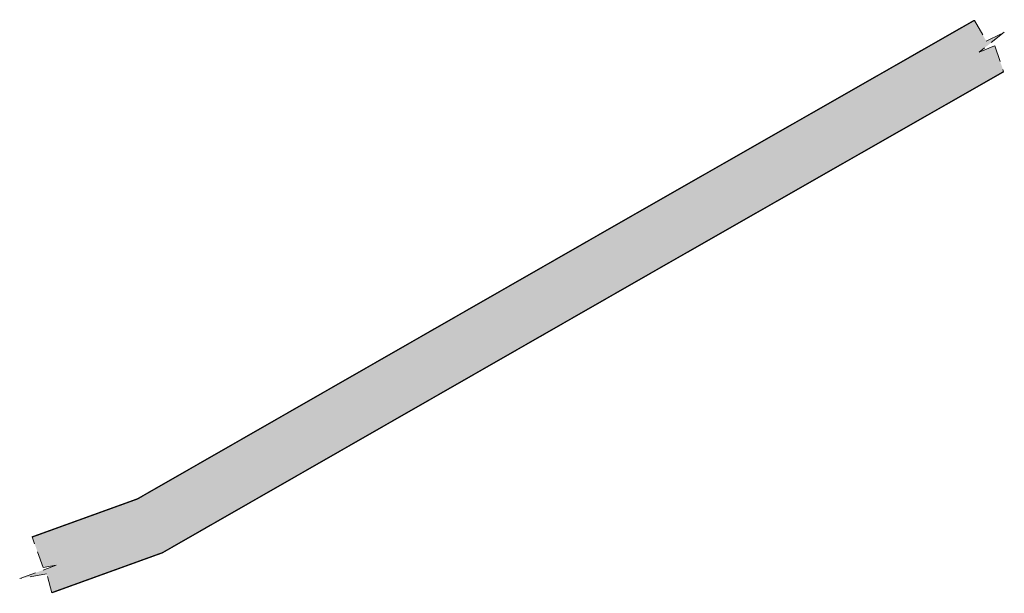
# Model space of a CAD drawing. Header units: metres. Extents: x 7408630 to 15602436, y 5561464 to 13303678.
# Tile 287 of 303: x 7410182 to 7410257, y 5570133 to 5570177. Entities that reach past the tile are written whole.
import ezdxf

# ---------------------------------------------------------------- set-up
doc = ezdxf.new("R2010")
doc.units = ezdxf.units.M
doc.header["$MEASUREMENT"] = 0
doc.linetypes.add('HIDDEN', pattern=[9.525, 6.35, -3.175])
doc.layers.add('Granica', color=112, linetype='Continuous', lineweight=80)

msp = doc.modelspace()

# ---------------------------------------------------------------- hatches: boundary and pattern name
at = {"layer": 'Granica', "linetype": 'HIDDEN', "lineweight": 5, "ltscale": 0.2, "true_color": 0x37c876}
h = msp.add_hatch(dxfattribs=at)
h.set_pattern_fill('DASH', color=103, scale=1.5)
h.set_pattern_definition([(0, (-34.0665, 23.00788), (0.1875, 0.1875), [0.1875, -0.1875])])
h.paths.add_polyline_path([(7410184.24612, 5570133.23817), (7410183.83727, 5570134.6792), (7410181.78752, 5570134.30674), (7410184.56777, 5570135.32735), (7410183.57405, 5570135.16006), (7410182.73646, 5570137.47743), (7410190.75594, 5570140.37599), (7410210.60081, 5570151.73442), (7410228.56593, 5570162.01697), (7410241.01166, 5570169.12032), (7410254.47421, 5570176.80379), (7410255.38486, 5570175.22793), (7410256.75579, 5570175.89285), (7410254.84053, 5570174.38167), (7410256.03, 5570174.86525), (7410256.70477, 5570172.89552), (7410243.24223, 5570165.21205), (7410230.79893, 5570158.11009), (7410212.83618, 5570147.8289), (7410192.6526, 5570136.2766)])

# ---------------------------------------------------------------- linework, layer by layer
at = {"layer": 'Granica', "color": 103, "linetype": 'HIDDEN', "lineweight": 5, "ltscale": 0.2, "true_color": 0x37c876}
msp.add_lwpolyline([(7410184.24612, 5570133.23817), (7410183.83727, 5570134.6792), (7410181.78752, 5570134.30674), (7410184.56777, 5570135.32735), (7410183.57405, 5570135.16006), (7410182.73646, 5570137.47743), (7410190.75594, 5570140.37599), (7410210.60081, 5570151.73442), (7410228.56593, 5570162.01697), (7410241.01166, 5570169.12032), (7410254.47421, 5570176.80379), (7410255.38486, 5570175.22793), (7410256.75579, 5570175.89285), (7410254.84053, 5570174.38167), (7410256.03, 5570174.86525), (7410256.70477, 5570172.89552), (7410243.24223, 5570165.21205), (7410230.79893, 5570158.11009), (7410212.83618, 5570147.8289), (7410192.6526, 5570136.2766), (7410184.25174, 5570133.2402)], dxfattribs=at)
at = {"layer": 'Granica', "color": 103, "linetype": 'HIDDEN', "ltscale": 0.2, "true_color": 0x37c876, "const_width": 0.1}
for points in [[(7410254.47421, 5570176.80379), (7410241.01166, 5570169.12032), (7410228.56593, 5570162.01697), (7410210.60081, 5570151.73442), (7410190.75594, 5570140.37599), (7410182.72211, 5570137.47225)], [(7410256.70477, 5570172.89552), (7410243.24223, 5570165.21205), (7410230.79893, 5570158.11009), (7410212.83618, 5570147.8289), (7410192.6526, 5570136.2766), (7410184.25174, 5570133.2402)]]:
    msp.add_lwpolyline(points, dxfattribs=at)

doc.saveas('drawing.dxf')
